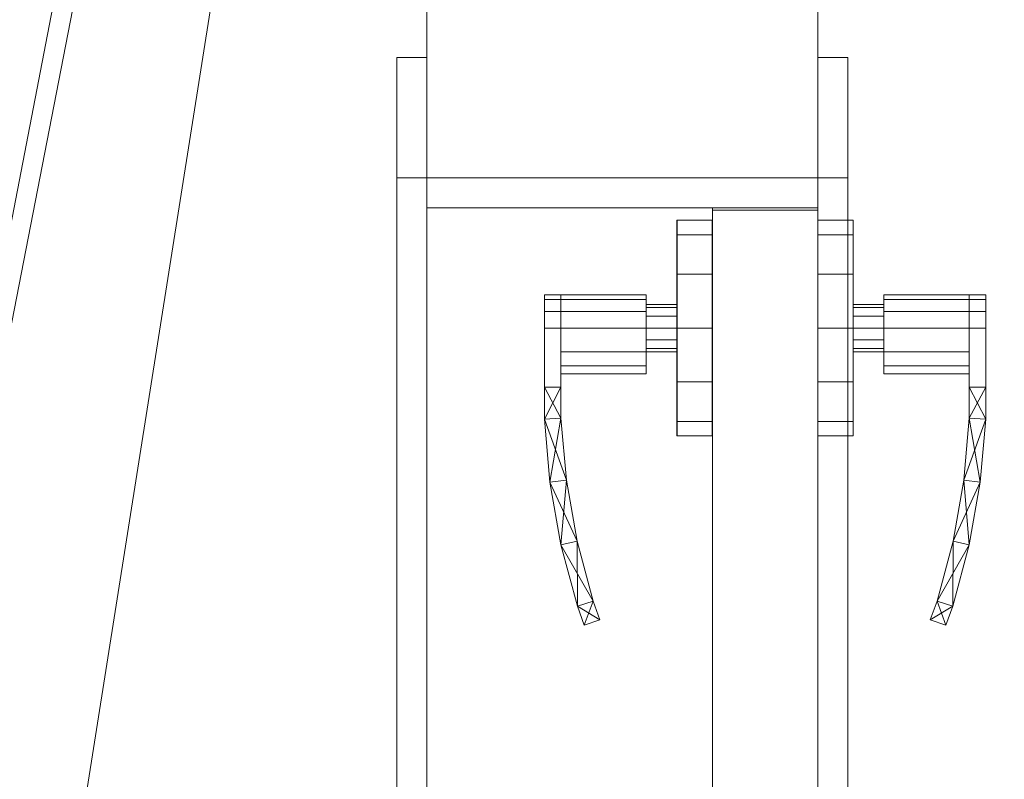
# Model space of a CAD drawing. Header units: inches. Extents: x -263 to 528, y -1 to 602.
# Tile 460 of 656: x 82 to 99, y 491 to 504. Entities that reach past the tile are written whole.
import ezdxf

# ---------------------------------------------------------------- set-up
doc = ezdxf.new("R2010")
doc.units = ezdxf.units.IN
doc.header["$MEASUREMENT"] = 0
for name, color, linetype in [('Doors', 7, 'Continuous'), ('Twindo - Slabs', 7, 'Continuous'), ('Twindo - Walls', 7, 'Continuous')]:
    doc.layers.add(name, color=color, linetype=linetype)
doc.layers.add('Twindo - Walls_Pen_No__3', color=7, linetype='Continuous', lineweight=18, true_color=0x506e96)

# ---------------------------------------------------------------- blocks, each defined once
blk = doc.blocks.new('Slab_D0BD3B49-249D-4DA8-80D4-D821BCE50D6B', base_point=(-249.5, 387))
at = {"layer": 'Twindo - Slabs', "lineweight": 0}
mesh = blk.add_polyface(dxfattribs=at)
corners = [(-192, 387), (-249.5, 387), (-249.5, 387, -6), (-192, 387, -6), (-89.75, 579.5), (-249.5, 579.5), (-192, 134.5), (-132, 134.5), (-132, 124.5), (10, 124.5), (10, 13.75), (161.5, 13.75), (161.5, 6.5), (252, 6.5), (252, 14), (415.5, 14), (415.5, 322.5), (222.5, 322.5), (222.5, 357.5), (-4, 357.5), (-4, 413), (101.5, 413), (101.5, 553.5), (-89.75, 553.5), (-249.5, 579.5, -6), (-192, 134.5, -6), (-89.75, 579.5, -6), (-89.75, 553.5, -6), (101.5, 553.5, -6), (101.5, 413, -6), (-4, 413, -6), (-4, 357.5, -6), (222.5, 357.5, -6), (222.5, 322.5, -6), (415.5, 322.5, -6), (415.5, 14, -6), (252, 14, -6), (252, 6.5, -6), (161.5, 6.5, -6), (161.5, 13.75, -6), (10, 13.75, -6), (10, 124.5, -6), (-132, 124.5, -6), (-132, 134.5, -6)]
mesh.append_faces([[corners[k] for k in face] for face in [(0, 1, 2, 3), (1, 5, 24, 2), (6, 0, 3, 25), (5, 4, 26, 24), (7, 6, 25, 43), (8, 7, 43, 42), (9, 8, 42, 41), (10, 9, 41, 40), (11, 10, 40, 39), (12, 11, 39, 38), (13, 12, 38, 37), (14, 13, 37, 36), (15, 14, 36, 35), (16, 15, 35, 34), (17, 16, 34, 33), (18, 17, 33, 32), (19, 18, 32, 31), (20, 19, 31, 30), (21, 20, 30, 29), (22, 21, 29, 28), (23, 22, 28, 27), (4, 23, 27, 26)]], dxfattribs={"color": 254})
mesh.append_faces([[corners[k] for k in face] for face in [(22, 20, 21), (16, 14, 15)]], dxfattribs={"vtx0": -1, "color": 254})
mesh.append_faces([[corners[k] for k in face] for face in [(28, 30, 27), (34, 36, 33)]], dxfattribs={"vtx0": -1, "vtx1": -1, "color": 254})
mesh.append_faces([[corners[k] for k in face] for face in [(4, 0, 7), (19, 23, 8), (19, 9, 11), (43, 3, 26), (42, 27, 31), (39, 41, 31)]], dxfattribs={"vtx0": -1, "vtx1": -1, "vtx2": -1, "color": 254})
mesh.append_faces([[corners[k] for k in face] for face in [(23, 7, 8), (19, 8, 9), (17, 11, 12), (17, 12, 13), (17, 13, 14), (3, 24, 26), (43, 26, 27), (39, 31, 32), (39, 32, 33)]], dxfattribs={"vtx0": -1, "vtx2": -1, "color": 254})
mesh.append_faces([[corners[k] for k in face] for face in [(29, 30, 28), (35, 36, 34)]], dxfattribs={"vtx1": -1, "color": 254})
mesh.append_faces([[corners[k] for k in face] for face in [(4, 5, 0), (23, 4, 7), (19, 20, 23), (22, 23, 20), (18, 19, 11), (17, 18, 11), (16, 17, 14), (42, 43, 27), (30, 31, 27), (41, 42, 31), (38, 39, 33), (37, 38, 33), (36, 37, 33)]], dxfattribs={"vtx1": -1, "vtx2": -1, "color": 254})
mesh.append_faces([[corners[k] for k in face] for face in [(5, 1, 0), (0, 6, 7), (9, 10, 11), (3, 2, 24), (43, 25, 3), (39, 40, 41)]], dxfattribs={"vtx2": -1, "color": 254})
blk = doc.blocks.new('Slab_C16FED3F-F51D-4887-95C2-45D370958F54', base_point=(-255.75, 595))
at = {"layer": 'Twindo - Slabs', "lineweight": 0}
mesh = blk.add_polyface(dxfattribs=at)
corners = [(95.5, 568, 128), (95.5, 570, 128), (-75.75, 570, 128), (-75.75, 595, 128), (-255.75, 595, 128), (-255.75, 379, 128), (-198, 379, 128), (-198, 134.5, 128), (-136, 134.5, 128), (-136, 110.5, 128), (6.5, 110.5, 128), (6.5, 6.5, 128), (315.5, 6.5, 128), (315.5, 8, 128), (378.5, 8, 128), (378.5, 6.5, 128), (523, 6.5, 128), (523, 132.25, 128), (421.5, 132.25, 128), (421.5, 333, 128), (239, 333, 128), (239, 391.501, 128), (240, 391.501, 128), (240, 457, 128), (237, 457, 128), (237, 568, 128), (201, 127.5, 128), (201, 128.125, 128), (244.5, 128.125, 128), (244.5, 127.5, 128), (244.5, 15, 128), (161.5, 15, 128), (161.5, 146.5, 128), (200.935, 146.5, 128), (200.997, 146.5, 128), (200.997, 128.5, 128), (95.5, 568, 101), (95.5, 570, 101), (-75.75, 570, 101), (-75.75, 595, 101), (-255.75, 595, 101), (-255.75, 379, 101), (-198, 379, 101), (-198, 134.5, 101), (-136, 134.5, 101), (-136, 110.5, 101), (6.5, 110.5, 101), (6.5, 6.5, 101), (315.5, 6.5, 101), (315.5, 8, 101), (378.5, 8, 101), (378.5, 6.5, 101), (523, 6.5, 101), (523, 132.25, 101), (421.5, 132.25, 101), (421.5, 333, 101), (239, 333, 101), (239, 391.501, 101), (240, 391.501, 101), (240, 457, 101), (237, 457, 101), (237, 568, 101), (201, 127.5, 120), (201, 128, 120), (201, 128.125, 120), (244.5, 128.125, 120), (244.5, 128, 120), (244.5, 127.5, 120), (244.5, 127.5, 101), (244.5, 15, 101), (161.5, 15, 101), (161.5, 146.5, 101), (200.935, 146.5, 101), (200.997, 146.5, 101), (200.997, 128.5, 114.5), (201, 127.5, 101)]
mesh.append_faces([[corners[k] for k in face] for face in [(36, 37, 1, 0), (37, 38, 2, 1), (38, 39, 3, 2), (39, 40, 4, 3), (40, 41, 5, 4), (41, 42, 6, 5), (42, 43, 7, 6), (43, 44, 8, 7), (44, 45, 9, 8), (45, 46, 10, 9), (46, 47, 11, 10), (47, 48, 12, 11), (48, 49, 13, 12), (49, 50, 14, 13), (50, 51, 15, 14), (51, 52, 16, 15), (52, 53, 17, 16), (53, 54, 18, 17), (54, 55, 19, 18), (55, 56, 20, 19), (56, 57, 21, 20), (57, 58, 22, 21), (58, 59, 23, 22), (59, 60, 24, 23), (60, 61, 25, 24), (61, 36, 0, 25), (28, 27, 64, 65), (69, 70, 31, 30), (70, 71, 32, 31), (33, 32, 71, 72), (33, 72, 73, 34), (34, 73, 74, 35), (62, 67, 66, 63), (65, 64, 63, 66), (67, 62, 75, 68), (72, 74, 73)]], dxfattribs={"color": 254})
mesh.append_faces([[corners[k] for k in face] for face in [(23, 21, 22), (27, 63, 64), (29, 66, 67), (29, 69, 30), (75, 74, 72), (52, 54, 53)]], dxfattribs={"vtx0": -1, "color": 254})
mesh.append_faces([[corners[k] for k in face] for face in [(16, 18, 15), (59, 57, 60)]], dxfattribs={"vtx0": -1, "vtx1": -1, "color": 254})
mesh.append_faces([[corners[k] for k in face] for face in [(3, 6, 8), (31, 0, 11), (0, 32, 34), (24, 34, 27), (20, 24, 27), (28, 30, 12), (20, 28, 13), (75, 26, 74), (44, 42, 39), (47, 36, 70), (75, 60, 56), (49, 68, 56)]], dxfattribs={"vtx0": -1, "vtx1": -1, "vtx2": -1, "color": 254})
mesh.append_faces([[corners[k] for k in face] for face in [(2, 8, 9), (2, 9, 10), (0, 10, 11), (20, 27, 28), (30, 11, 12), (28, 12, 13), (20, 13, 14), (18, 14, 15), (42, 40, 39), (44, 39, 38), (46, 38, 37), (46, 37, 36), (72, 36, 61), (75, 61, 60), (47, 70, 69), (49, 69, 68), (50, 56, 55), (50, 55, 54)]], dxfattribs={"vtx0": -1, "vtx2": -1, "color": 254})
mesh.append_faces([[corners[k] for k in face] for face in [(17, 18, 16), (58, 57, 59)]], dxfattribs={"vtx1": -1, "color": 254})
mesh.append_faces([[corners[k] for k in face] for face in [(3, 4, 6), (2, 3, 8), (1, 2, 10), (0, 1, 10), (31, 32, 0), (25, 0, 34), (24, 25, 34), (20, 21, 24), (23, 24, 21), (30, 31, 11), (19, 20, 14), (18, 19, 14), (45, 44, 38), (46, 45, 38), (47, 46, 36), (71, 70, 36), (72, 71, 36), (75, 72, 61), (57, 56, 60), (68, 75, 56), (48, 47, 69), (49, 48, 69), (50, 49, 56), (51, 50, 54), (52, 51, 54)]], dxfattribs={"vtx1": -1, "vtx2": -1, "color": 254})
mesh.append_faces([[corners[k] for k in face] for face in [(4, 5, 6), (6, 7, 8), (26, 35, 74), (42, 41, 40), (44, 43, 42)]], dxfattribs={"vtx2": -1, "color": 254})
mesh.append_faces([[corners[k] for k in face] for face in [(27, 26, 62, 63), (29, 28, 65, 66), (29, 67, 68, 69)]], dxfattribs={"vtx3": -1, "color": 254})
blk = doc.blocks.new('Wall_71203EF4-5AD3-472F-A3F7-35D1DBA4F4CC', base_point=(95.5, 395.501))
at = {"layer": 'Twindo - Walls', "lineweight": 0}
mesh = blk.add_polyface(dxfattribs=at)
corners = [(95.5, 471.5, 128), (95.5, 471.5, 224), (95.5, 501.5, 224), (95.5, 501.5, 128), (95.5, 576.5, 128), (95.5, 576.5, 247.5), (95.5, 403.001, 247.5), (95.5, 403.001, 128), (89, 471.5, 128), (89, 471.5, 224), (89, 501.5, 224), (89, 501.5, 128), (89, 576.5, 128), (89, 576.5, 247.5), (89, 403.001, 247.5), (89, 403.001, 128)]
mesh.append_faces([[corners[k] for k in face] for face in [(1, 0, 8, 9), (2, 1, 9, 10), (3, 2, 10, 11), (3, 11, 12, 4), (5, 4, 12, 13), (5, 13, 14, 6), (6, 14, 15, 7), (8, 0, 7, 15)]], dxfattribs={"color": 254})
mesh.append_faces([[corners[k] for k in face] for face in [(4, 2, 3), (15, 9, 8)]], dxfattribs={"vtx0": -1, "color": 254})
mesh.append_faces([[corners[k] for k in face] for face in [(7, 1, 6), (12, 10, 13)]], dxfattribs={"vtx0": -1, "vtx1": -1, "color": 254})
mesh.append_faces([[corners[k] for k in face] for face in [(1, 5, 6), (10, 14, 13)]], dxfattribs={"vtx0": -1, "vtx2": -1, "color": 254})
mesh.append_faces([[corners[k] for k in face] for face in [(0, 1, 7), (11, 10, 12)]], dxfattribs={"vtx1": -1, "color": 254})
mesh.append_faces([[corners[k] for k in face] for face in [(1, 2, 5), (4, 5, 2), (10, 9, 14), (15, 14, 9)]], dxfattribs={"vtx1": -1, "vtx2": -1, "color": 254})
blk = doc.blocks.new('Slab_092C35A8-B736-40A4-87C8-E1895AE3592A', base_point=(-75.75, 448))
at = {"layer": 'Twindo - Slabs', "lineweight": 0}
mesh = blk.add_polyface(dxfattribs=at)
corners = [(-75.75, 448, 254), (-75.75, 448, 247.5), (-15.5, 448, 247.5), (-15.5, 448, 254), (-75.75, 570, 254), (-75.75, 570, 247.5), (95.5, 570, 247.5), (95.5, 395.501, 247.5), (-15.5, 395.501, 247.5), (-15.5, 395.501, 254), (95.5, 395.501, 254), (95.5, 570, 254)]
mesh.append_faces([[corners[k] for k in face] for face in [(0, 1, 2, 3), (4, 5, 1, 0), (3, 2, 8, 9), (11, 6, 5, 4), (10, 7, 6, 11), (9, 8, 7, 10)]], dxfattribs={"color": 254})
mesh.append_faces([[corners[k] for k in face] for face in [(10, 3, 9)]], dxfattribs={"vtx0": -1, "color": 254})
mesh.append_faces([[corners[k] for k in face] for face in [(7, 2, 6), (6, 2, 5), (11, 3, 10)]], dxfattribs={"vtx0": -1, "vtx1": -1, "color": 254})
mesh.append_faces([[corners[k] for k in face] for face in [(11, 4, 3)]], dxfattribs={"vtx1": -1, "vtx2": -1, "color": 254})
mesh.append_faces([[corners[k] for k in face] for face in [(2, 1, 5), (7, 8, 2), (4, 0, 3)]], dxfattribs={"vtx2": -1, "color": 254})
blk = doc.blocks.new('Slab_A3746481-2909-4108-A365-6002FE2AB3C6', base_point=(95.5, 568))
at = {"layer": 'Twindo - Slabs', "lineweight": 0}
mesh = blk.add_polyface(dxfattribs=at)
corners = [(95.5, 568, 254), (95.5, 568, 248), (95.5, 395.501, 248), (95.5, 395.501, 254), (237, 568, 254), (237, 568, 248), (237, 457, 248), (240, 457, 248), (240, 391.501, 248), (239, 391.501, 248), (239, 192.5, 248), (421.5, 192.5, 248), (421.5, 132.25, 248), (523, 132.25, 248), (523, 6.5, 248), (378.5, 6.5, 248), (378.5, 8, 248), (315.5, 8, 248), (315.5, 6.5, 248), (150.5, 6.5, 248), (150.5, 197, 248), (155, 197, 248), (155, 397.501, 248), (113, 397.501, 248), (113, 395.501, 248), (201, 383.001, 248), (170, 383.001, 248), (170, 205.5, 248), (201, 205.5, 248), (378.6, 174.5, 248), (261.6, 174.5, 248), (261.6, 108.5, 248), (342.106, 108.5, 248), (378.6, 144.994, 248), (113, 395.501, 254), (113, 397.501, 254), (155, 397.501, 254), (155, 197, 254), (150.5, 197, 254), (150.5, 6.5, 254), (315.5, 6.5, 254), (315.5, 8, 254), (378.5, 8, 254), (378.5, 6.5, 254), (523, 6.5, 254), (523, 132.25, 254), (421.5, 132.25, 254), (421.5, 192.5, 254), (239, 192.5, 254), (239, 391.501, 254), (240, 391.501, 254), (240, 457, 254), (237, 457, 254), (170, 205.5, 254), (170, 383.001, 254), (201, 383.001, 254), (201, 205.5, 254), (261.6, 108.5, 254), (261.6, 174.5, 254), (378.6, 174.5, 254), (378.6, 144.994, 254), (342.106, 108.5, 254)]
mesh.append_faces([[corners[k] for k in face] for face in [(0, 1, 2, 3), (4, 5, 1, 0), (3, 2, 24, 34), (52, 6, 5, 4), (51, 7, 6, 52), (50, 8, 7, 51), (49, 9, 8, 50), (48, 10, 9, 49), (47, 11, 10, 48), (46, 12, 11, 47), (45, 13, 12, 46), (44, 14, 13, 45), (43, 15, 14, 44), (42, 16, 15, 43), (41, 17, 16, 42), (40, 18, 17, 41), (39, 19, 18, 40), (38, 20, 19, 39), (37, 21, 20, 38), (36, 22, 21, 37), (35, 23, 22, 36), (34, 24, 23, 35), (54, 26, 25, 55), (53, 27, 26, 54), (56, 28, 27, 53), (55, 25, 28, 56), (58, 30, 29, 59), (57, 31, 30, 58), (61, 32, 31, 57), (60, 33, 32, 61), (59, 29, 33, 60)]], dxfattribs={"color": 254})
mesh.append_faces([[corners[k] for k in face] for face in [(14, 12, 13), (51, 49, 50)]], dxfattribs={"vtx0": -1, "color": 254})
mesh.append_faces([[corners[k] for k in face] for face in [(7, 9, 6), (44, 46, 43)]], dxfattribs={"vtx0": -1, "vtx1": -1, "color": 254})
mesh.append_faces([[corners[k] for k in face] for face in [(19, 21, 27), (26, 22, 1), (28, 6, 10), (19, 28, 10), (19, 10, 31), (15, 33, 12), (0, 36, 54), (53, 37, 39), (48, 52, 56), (48, 56, 39), (57, 48, 39), (46, 60, 43)]], dxfattribs={"vtx0": -1, "vtx1": -1, "vtx2": -1, "color": 254})
mesh.append_faces([[corners[k] for k in face] for face in [(23, 2, 1), (26, 21, 22), (19, 27, 28), (25, 1, 5), (28, 5, 6), (17, 31, 32), (16, 32, 33), (29, 10, 11), (33, 11, 12), (0, 34, 35), (0, 35, 36), (53, 36, 37), (0, 54, 55), (52, 55, 56), (57, 39, 40), (57, 40, 41), (61, 41, 42), (48, 58, 59), (60, 42, 43), (46, 59, 60)]], dxfattribs={"vtx0": -1, "vtx2": -1, "color": 254})
mesh.append_faces([[corners[k] for k in face] for face in [(8, 9, 7), (45, 46, 44)]], dxfattribs={"vtx1": -1, "color": 254})
mesh.append_faces([[corners[k] for k in face] for face in [(22, 23, 1), (26, 27, 21), (25, 26, 1), (28, 25, 5), (9, 10, 6), (30, 31, 10), (18, 19, 31), (17, 18, 31), (16, 17, 32), (15, 16, 33), (29, 30, 10), (33, 29, 11), (14, 15, 12), (53, 54, 36), (56, 53, 39), (4, 0, 55), (52, 4, 55), (48, 49, 52), (51, 52, 49), (57, 58, 48), (61, 57, 41), (60, 61, 42), (47, 48, 59), (46, 47, 59)]], dxfattribs={"vtx1": -1, "vtx2": -1, "color": 254})
mesh.append_faces([[corners[k] for k in face] for face in [(23, 24, 2), (19, 20, 21), (0, 3, 34), (37, 38, 39)]], dxfattribs={"vtx2": -1, "color": 254})
blk = doc.blocks.new('Door_911672E4-7106-4039-A848-B43301E638C9')
at = {"layer": 'Twindo - Walls_Pen_No__3', "color": 155, "lineweight": 18, "true_color": 0x506e96}
for p, q in [((93.75, 472, 128), (93.75, 501, 128)), ((93.75, 501, 128), (93.75, 501, 223.5)), ((93.75, 501, 223.5), (93.75, 472, 223.5)), ((95.5, 501, 128), (93.75, 501, 128)), ((95.5, 501, 223.5), (93.75, 501, 223.5)), ((95.5, 472, 128), (95.5, 501, 128)), ((95.5, 501, 128), (95.5, 501, 223.5)), ((95.5, 501, 223.5), (95.5, 472, 223.5))]:
    blk.add_line(p, q, dxfattribs=at)
at = {"layer": 'Doors', "lineweight": 0}
mesh = blk.add_polyface(dxfattribs=at)
corners = [(88.5, 503.5, 128), (89, 503.5, 128), (89, 501.5, 128), (88.5, 501.5, 128), (89, 501.5, 224), (88.5, 501.5, 224), (89, 503.5, 226), (88.5, 503.5, 226)]
mesh.append_faces([[corners[k] for k in face] for face in [(0, 1, 2, 3), (3, 2, 4, 5), (5, 4, 6, 7), (7, 6, 1, 0), (0, 3, 5, 7), (1, 6, 4, 2)]], dxfattribs={"color": 7})
mesh = blk.add_polyface(dxfattribs=at)
corners = [(88.5, 503.5, 226), (89, 503.5, 226), (89, 501.5, 224), (88.5, 501.5, 224), (89, 471.5, 224), (88.5, 471.5, 224), (89, 469.5, 226), (88.5, 469.5, 226)]
mesh.append_faces([[corners[k] for k in face] for face in [(0, 1, 2, 3), (3, 2, 4, 5), (5, 4, 6, 7), (7, 6, 1, 0), (0, 3, 5, 7), (1, 6, 4, 2)]], dxfattribs={"color": 7})
mesh = blk.add_polyface(dxfattribs=at)
corners = [(96, 503.5, 128), (96, 501.5, 128), (95.5, 501.5, 128), (95.5, 503.5, 128), (96, 501.5, 224), (95.5, 501.5, 224), (96, 503.5, 226), (95.5, 503.5, 226)]
mesh.append_faces([[corners[k] for k in face] for face in [(0, 1, 2, 3), (1, 4, 5, 2), (4, 6, 7, 5), (6, 0, 3, 7), (0, 6, 4, 1), (3, 2, 5, 7)]], dxfattribs={"color": 7})
mesh = blk.add_polyface(dxfattribs=at)
corners = [(96, 503.5, 226), (96, 501.5, 224), (95.5, 501.5, 224), (95.5, 503.5, 226), (96, 471.5, 224), (95.5, 471.5, 224), (96, 469.5, 226), (95.5, 469.5, 226)]
mesh.append_faces([[corners[k] for k in face] for face in [(0, 1, 2, 3), (1, 4, 5, 2), (4, 6, 7, 5), (6, 0, 3, 7), (0, 6, 4, 1), (3, 2, 5, 7)]], dxfattribs={"color": 7})
mesh = blk.add_polyface(dxfattribs=at)
corners = [(95.5, 501.5, 128), (95.5, 501, 128), (89, 501, 128), (89, 501.5, 128), (95.5, 501, 223.5), (89, 501, 223.5), (95.5, 501.5, 223.5), (89, 501.5, 223.5)]
mesh.append_faces([[corners[k] for k in face] for face in [(0, 1, 2, 3), (1, 4, 5, 2), (4, 6, 7, 5), (6, 0, 3, 7), (0, 6, 4, 1), (3, 2, 5, 7)]], dxfattribs={"color": 7})
mesh = blk.add_polyface(dxfattribs=at)
corners = [(95.5, 501.5, 224), (95.5, 501.5, 223.5), (89, 501.5, 223.5), (89, 501.5, 224), (95.5, 501, 223.5), (89, 501, 223.5), (95.5, 472, 223.5), (89, 472, 223.5), (95.5, 471.5, 223.5), (89, 471.5, 223.5), (95.5, 471.5, 224), (89, 471.5, 224)]
mesh.append_faces([[corners[k] for k in face] for face in [(0, 1, 2, 3), (1, 4, 5, 2), (4, 6, 7, 5), (6, 8, 9, 7), (8, 10, 11, 9), (10, 0, 3, 11)]], dxfattribs={"color": 7})
mesh.append_faces([[corners[k] for k in face] for face in [(0, 6, 4, 1), (3, 7, 9, 11)]], dxfattribs={"vtx0": -1, "color": 7})
mesh.append_faces([[corners[k] for k in face] for face in [(0, 10, 8, 6), (3, 2, 5, 7)]], dxfattribs={"vtx3": -1, "color": 7})
mesh = blk.add_polyface(dxfattribs=at)
corners = [(95.5, 472, 128), (93.75, 472, 128), (93.75, 501, 128), (95.5, 501, 128), (93.75, 501, 223.5), (95.5, 501, 223.5), (93.75, 472, 223.5), (95.5, 472, 223.5), (95.5, 472.039, 128.039), (93.75, 472.039, 128.039), (93.75, 472.039, 223.461), (95.5, 472.039, 223.461), (93.75, 500.961, 223.461), (95.5, 500.961, 223.461), (93.75, 500.961, 128.039), (95.5, 500.961, 128.039)]
mesh.append_faces([[corners[k] for k in face] for face in [(0, 1, 2, 3), (3, 2, 4, 5), (5, 4, 6, 7), (7, 6, 1, 0), (8, 9, 10, 11), (11, 10, 12, 13), (13, 12, 14, 15), (15, 14, 9, 8)]], dxfattribs={"color": 7})
mesh.append_faces([[corners[k] for k in face] for face in [(0, 8, 7), (7, 11, 5), (6, 10, 1), (1, 9, 2)]], dxfattribs={"vtx0": -1, "vtx1": -1, "color": 7})
mesh.append_faces([[corners[k] for k in face] for face in [(13, 3, 5), (3, 15, 8), (7, 8, 11), (14, 4, 2), (4, 12, 10), (1, 10, 9)]], dxfattribs={"vtx0": -1, "vtx2": -1, "color": 7})
mesh.append_faces([[corners[k] for k in face] for face in [(13, 15, 3), (11, 13, 5), (0, 3, 8), (14, 12, 4), (9, 14, 2), (6, 4, 10)]], dxfattribs={"vtx1": -1, "vtx2": -1, "color": 7})
mesh = blk.add_polyface(dxfattribs=at)
corners = [(93.75, 500.961, 128.039), (93.75, 472.039, 128.039), (93.75, 472.039, 223.461), (93.75, 500.961, 223.461), (95.5, 472.039, 128.039), (95.5, 500.961, 128.039), (95.5, 472.039, 223.461), (95.5, 500.961, 223.461)]
mesh.append_faces([[corners[k] for k in face] for face in [(0, 1, 2, 3), (4, 1, 0, 5), (1, 4, 6, 2), (2, 6, 7, 3), (5, 0, 3, 7), (4, 5, 7, 6)]], dxfattribs={"color": 7})
mesh = blk.add_polyface(dxfattribs=at)
corners = [(93.159, 497.449, 164.896), (93.159, 497.209, 164), (93.163, 497.209, 164), (93.163, 497.449, 164.896), (93.159, 498.104, 165.551), (93.163, 498.104, 165.551), (93.159, 499, 165.791), (93.163, 499, 165.791), (93.159, 499.896, 165.551), (93.163, 499.896, 165.551), (93.159, 500.551, 164.896), (93.163, 500.551, 164.896), (93.159, 500.791, 164), (93.163, 500.791, 164), (93.159, 500.551, 163.104), (93.163, 500.551, 163.104), (93.159, 499.896, 162.449), (93.163, 499.896, 162.449), (93.159, 499, 162.209), (93.163, 499, 162.209), (93.159, 498.104, 162.449), (93.163, 498.104, 162.449), (93.159, 497.449, 163.104), (93.163, 497.449, 163.104), (93.746, 497.209, 164), (93.746, 497.449, 164.896), (93.746, 498.104, 165.551), (93.746, 499, 165.791), (93.746, 499.896, 165.551), (93.746, 500.551, 164.896), (93.746, 500.791, 164), (93.746, 500.551, 163.104), (93.746, 499.896, 162.449), (93.746, 499, 162.209), (93.746, 498.104, 162.449), (93.746, 497.449, 163.104), (93.75, 497.209, 164), (93.75, 497.449, 164.896), (93.75, 498.104, 165.551), (93.75, 499, 165.791), (93.75, 499.896, 165.551), (93.75, 500.551, 164.896), (93.75, 500.791, 164), (93.75, 500.551, 163.104), (93.75, 499.896, 162.449), (93.75, 499, 162.209), (93.75, 498.104, 162.449), (93.75, 497.449, 163.104)]
mesh.append_faces([[corners[k] for k in face] for face in [(0, 1, 2, 3), (4, 0, 3, 5), (6, 4, 5, 7), (8, 6, 7, 9), (10, 8, 9, 11), (12, 10, 11, 13), (14, 12, 13, 15), (16, 14, 15, 17), (18, 16, 17, 19), (20, 18, 19, 21), (22, 20, 21, 23), (1, 22, 23, 2), (3, 2, 24, 25), (5, 3, 25, 26), (7, 5, 26, 27), (9, 7, 27, 28), (11, 9, 28, 29), (13, 11, 29, 30), (15, 13, 30, 31), (17, 15, 31, 32), (19, 17, 32, 33), (21, 19, 33, 34), (23, 21, 34, 35), (2, 23, 35, 24), (25, 24, 36, 37), (26, 25, 37, 38), (27, 26, 38, 39), (28, 27, 39, 40), (29, 28, 40, 41), (30, 29, 41, 42), (31, 30, 42, 43), (32, 31, 43, 44), (33, 32, 44, 45), (34, 33, 45, 46), (35, 34, 46, 47), (24, 35, 47, 36)]], dxfattribs={"color": 252})
mesh.append_faces([[corners[k] for k in face] for face in [(1, 18, 20, 22)]], dxfattribs={"vtx0": -1, "color": 252})
mesh.append_faces([[corners[k] for k in face] for face in [(1, 6, 8, 10), (1, 10, 12, 14), (1, 14, 16, 18)]], dxfattribs={"vtx0": -1, "vtx3": -1, "color": 252})
mesh.append_faces([[corners[k] for k in face] for face in [(1, 0, 4, 6)]], dxfattribs={"vtx3": -1, "color": 252})
mesh = blk.add_polyface(dxfattribs=at)
corners = [(96.091, 497.449, 164.896), (96.087, 497.449, 164.896), (96.087, 497.209, 164), (96.091, 497.209, 164), (96.091, 498.104, 165.551), (96.087, 498.104, 165.551), (96.091, 499, 165.791), (96.087, 499, 165.791), (96.091, 499.896, 165.551), (96.087, 499.896, 165.551), (96.091, 500.551, 164.896), (96.087, 500.551, 164.896), (96.091, 500.791, 164), (96.087, 500.791, 164), (96.091, 500.551, 163.104), (96.087, 500.551, 163.104), (96.091, 499.896, 162.449), (96.087, 499.896, 162.449), (96.091, 499, 162.209), (96.087, 499, 162.209), (96.091, 498.104, 162.449), (96.087, 498.104, 162.449), (96.091, 497.449, 163.104), (96.087, 497.449, 163.104), (95.504, 497.449, 164.896), (95.504, 497.209, 164), (95.504, 498.104, 165.551), (95.504, 499, 165.791), (95.504, 499.896, 165.551), (95.504, 500.551, 164.896), (95.504, 500.791, 164), (95.504, 500.551, 163.104), (95.504, 499.896, 162.449), (95.504, 499, 162.209), (95.504, 498.104, 162.449), (95.504, 497.449, 163.104), (95.5, 497.449, 164.896), (95.5, 497.209, 164), (95.5, 498.104, 165.551), (95.5, 499, 165.791), (95.5, 499.896, 165.551), (95.5, 500.551, 164.896), (95.5, 500.791, 164), (95.5, 500.551, 163.104), (95.5, 499.896, 162.449), (95.5, 499, 162.209), (95.5, 498.104, 162.449), (95.5, 497.449, 163.104)]
mesh.append_faces([[corners[k] for k in face] for face in [(0, 1, 2, 3), (4, 5, 1, 0), (6, 7, 5, 4), (8, 9, 7, 6), (10, 11, 9, 8), (12, 13, 11, 10), (14, 15, 13, 12), (16, 17, 15, 14), (18, 19, 17, 16), (20, 21, 19, 18), (22, 23, 21, 20), (3, 2, 23, 22), (1, 24, 25, 2), (5, 26, 24, 1), (7, 27, 26, 5), (9, 28, 27, 7), (11, 29, 28, 9), (13, 30, 29, 11), (15, 31, 30, 13), (17, 32, 31, 15), (19, 33, 32, 17), (21, 34, 33, 19), (23, 35, 34, 21), (2, 25, 35, 23), (24, 36, 37, 25), (26, 38, 36, 24), (27, 39, 38, 26), (28, 40, 39, 27), (29, 41, 40, 28), (30, 42, 41, 29), (31, 43, 42, 30), (32, 44, 43, 31), (33, 45, 44, 32), (34, 46, 45, 33), (35, 47, 46, 34), (25, 37, 47, 35)]], dxfattribs={"color": 252})
mesh.append_faces([[corners[k] for k in face] for face in [(3, 6, 4, 0)]], dxfattribs={"vtx0": -1, "color": 252})
mesh.append_faces([[corners[k] for k in face] for face in [(3, 18, 16, 14), (3, 14, 12, 10), (3, 10, 8, 6)]], dxfattribs={"vtx0": -1, "vtx3": -1, "color": 252})
mesh.append_faces([[corners[k] for k in face] for face in [(3, 22, 20, 18)]], dxfattribs={"vtx3": -1, "color": 252})
mesh = blk.add_polyface(dxfattribs=at)
corners = [(91.23, 499, 164.551), (91.23, 499.276, 164.477), (90.955, 499.276, 164.477), (90.955, 499, 164.551), (91.23, 499.477, 164.276), (90.955, 499.477, 164.276), (91.23, 499.551, 164), (90.955, 499.551, 164), (91.23, 499.477, 163.724), (90.955, 499.477, 163.724), (91.23, 499.276, 163.523), (90.955, 499.276, 163.523), (91.23, 499, 163.449), (90.955, 499, 163.449), (91.23, 498.016, 163.449), (90.955, 498.016, 163.449), (91.23, 498.016, 164.551), (90.955, 498.016, 164.551), (91.23, 498.016, 163.449), (91.23, 497.5, 163.48), (90.955, 497.488, 163.48), (90.955, 498.016, 163.449), (91.32, 496.473, 163.542), (91.047, 496.437, 163.542), (91.499, 495.457, 163.603), (91.23, 495.397, 163.603), (91.766, 494.461, 163.665), (91.503, 494.378, 163.665), (91.879, 494.151, 163.685), (91.619, 494.061, 163.685), (91.879, 494.151, 164.315), (91.619, 494.061, 164.315), (91.766, 494.461, 164.335), (91.503, 494.378, 164.335), (91.499, 495.457, 164.397), (91.23, 495.397, 164.397), (91.32, 496.473, 164.458), (91.047, 496.437, 164.458), (91.23, 497.5, 164.52), (90.955, 497.488, 164.52), (91.23, 498.016, 164.551), (90.955, 498.016, 164.551)]
mesh.append_faces([[corners[k] for k in face] for face in [(0, 1, 2, 3), (1, 4, 5, 2), (4, 6, 7, 5), (6, 8, 9, 7), (8, 10, 11, 9), (10, 12, 13, 11), (12, 14, 15, 13), (14, 16, 17, 15), (16, 0, 3, 17), (18, 19, 20), (18, 20, 21), (19, 22, 23), (19, 23, 20), (22, 24, 25), (22, 25, 23), (24, 26, 27), (24, 27, 25), (26, 28, 29), (26, 29, 27), (28, 30, 31, 29), (30, 32, 33), (30, 33, 31), (32, 34, 35), (32, 35, 33), (34, 36, 37), (34, 37, 35), (36, 38, 39), (36, 39, 37), (38, 40, 41), (38, 41, 39), (40, 18, 21, 41), (18, 40, 38, 19), (19, 38, 36, 22), (22, 36, 34, 24), (24, 34, 32, 26), (26, 32, 30, 28), (21, 20, 39, 41), (20, 23, 37, 39), (23, 25, 35, 37), (25, 27, 33, 35), (27, 29, 31, 33)]], dxfattribs={"color": 252})
mesh.append_faces([[corners[k] for k in face] for face in [(0, 4, 1), (3, 15, 17)]], dxfattribs={"vtx0": -1, "color": 252})
mesh.append_faces([[corners[k] for k in face] for face in [(0, 12, 10, 8), (0, 8, 6, 4), (3, 7, 9, 11), (3, 11, 13, 15)]], dxfattribs={"vtx0": -1, "vtx3": -1, "color": 252})
mesh.append_faces([[corners[k] for k in face] for face in [(0, 16, 14, 12), (3, 2, 5, 7)]], dxfattribs={"vtx3": -1, "color": 252})
mesh = blk.add_polyface(dxfattribs=at)
corners = [(93.159, 499.197, 163.659), (93.159, 499.341, 163.803), (93.159, 499.394, 164), (93.159, 499.341, 164.197), (93.159, 499.197, 164.341), (93.159, 499, 164.394), (93.159, 498.803, 164.341), (93.159, 498.659, 164.197), (93.159, 498.606, 164), (93.159, 498.659, 163.803), (93.159, 498.803, 163.659), (93.159, 499, 163.606), (92.648, 499.197, 163.659), (92.648, 499, 163.606), (92.648, 498.803, 163.659), (92.648, 498.659, 163.803), (92.648, 498.606, 164), (92.648, 498.659, 164.197), (92.648, 498.803, 164.341), (92.648, 499, 164.394), (92.648, 499.197, 164.341), (92.648, 499.341, 164.197), (92.648, 499.394, 164), (92.648, 499.341, 163.803), (92.648, 499, 164.551), (92.648, 499.276, 164.477), (91.23, 499.276, 164.477), (91.23, 499, 164.551), (92.648, 499.477, 164.276), (91.23, 499.477, 164.276), (92.648, 499.551, 164), (91.23, 499.551, 164), (92.648, 499.477, 163.724), (91.23, 499.477, 163.724), (92.648, 499.276, 163.523), (91.23, 499.276, 163.523), (92.648, 499, 163.449), (91.23, 499, 163.449), (92.648, 498.606, 163.528), (91.23, 498.606, 163.528), (92.648, 498.374, 163.646), (91.23, 498.374, 163.646), (92.648, 498.237, 163.869), (91.23, 498.237, 163.869), (92.648, 498.237, 164.131), (91.23, 498.237, 164.131), (92.648, 498.374, 164.354), (91.23, 498.374, 164.354), (92.648, 498.606, 164.472), (91.23, 498.606, 164.472)]
mesh.append_faces([[corners[k] for k in face] for face in [(0, 11, 13, 12), (11, 10, 14, 13), (10, 9, 15, 14), (9, 8, 16, 15), (8, 7, 17, 16), (7, 6, 18, 17), (6, 5, 19, 18), (5, 4, 20, 19), (4, 3, 21, 20), (3, 2, 22, 21), (2, 1, 23, 22), (1, 0, 12, 23), (24, 25, 26, 27), (25, 28, 29, 26), (28, 30, 31, 29), (30, 32, 33, 31), (32, 34, 35, 33), (34, 36, 37, 35), (36, 38, 39, 37), (38, 40, 41, 39), (40, 42, 43, 41), (42, 44, 45, 43), (44, 46, 47, 45), (46, 48, 49, 47), (48, 24, 27, 49)]], dxfattribs={"color": 252})
mesh.append_faces([[corners[k] for k in face] for face in [(0, 9, 10, 11), (12, 21, 22, 23), (24, 28, 25), (27, 47, 49)]], dxfattribs={"vtx0": -1, "color": 252})
mesh.append_faces([[corners[k] for k in face] for face in [(0, 3, 4, 5), (0, 5, 6, 7), (0, 7, 8, 9), (12, 15, 16, 17), (12, 17, 18, 19), (12, 19, 20, 21), (24, 44, 42, 40), (24, 40, 38, 36), (24, 36, 34, 32), (24, 32, 30, 28), (27, 31, 33, 35), (27, 35, 37, 39), (27, 39, 41, 43), (27, 43, 45, 47)]], dxfattribs={"vtx0": -1, "vtx3": -1, "color": 252})
mesh.append_faces([[corners[k] for k in face] for face in [(0, 1, 2, 3), (12, 13, 14, 15), (24, 48, 46, 44), (27, 26, 29, 31)]], dxfattribs={"vtx3": -1, "color": 252})
mesh = blk.add_polyface(dxfattribs=at)
corners = [(96.091, 499.197, 163.659), (96.091, 499, 163.606), (96.091, 498.803, 163.659), (96.091, 498.659, 163.803), (96.091, 498.606, 164), (96.091, 498.659, 164.197), (96.091, 498.803, 164.341), (96.091, 499, 164.394), (96.091, 499.197, 164.341), (96.091, 499.341, 164.197), (96.091, 499.394, 164), (96.091, 499.341, 163.803), (96.602, 499.197, 163.659), (96.602, 499.341, 163.803), (96.602, 499.394, 164), (96.602, 499.341, 164.197), (96.602, 499.197, 164.341), (96.602, 499, 164.394), (96.602, 498.803, 164.341), (96.602, 498.659, 164.197), (96.602, 498.606, 164), (96.602, 498.659, 163.803), (96.602, 498.803, 163.659), (96.602, 499, 163.606), (96.602, 499, 164.551), (98.02, 499, 164.551), (98.02, 499.276, 164.477), (96.602, 499.276, 164.477), (98.02, 499.477, 164.276), (96.602, 499.477, 164.276), (98.02, 499.551, 164), (96.602, 499.551, 164), (98.02, 499.477, 163.724), (96.602, 499.477, 163.724), (98.02, 499.276, 163.523), (96.602, 499.276, 163.523), (98.02, 499, 163.449), (96.602, 499, 163.449), (98.02, 498.606, 163.528), (96.602, 498.606, 163.528), (98.02, 498.374, 163.646), (96.602, 498.374, 163.646), (98.02, 498.237, 163.869), (96.602, 498.237, 163.869), (98.02, 498.237, 164.131), (96.602, 498.237, 164.131), (98.02, 498.374, 164.354), (96.602, 498.374, 164.354), (98.02, 498.606, 164.472), (96.602, 498.606, 164.472)]
mesh.append_faces([[corners[k] for k in face] for face in [(0, 12, 23, 1), (1, 23, 22, 2), (2, 22, 21, 3), (3, 21, 20, 4), (4, 20, 19, 5), (5, 19, 18, 6), (6, 18, 17, 7), (7, 17, 16, 8), (8, 16, 15, 9), (9, 15, 14, 10), (10, 14, 13, 11), (11, 13, 12, 0), (24, 25, 26, 27), (27, 26, 28, 29), (29, 28, 30, 31), (31, 30, 32, 33), (33, 32, 34, 35), (35, 34, 36, 37), (37, 36, 38, 39), (39, 38, 40, 41), (41, 40, 42, 43), (43, 42, 44, 45), (45, 44, 46, 47), (47, 46, 48, 49), (49, 48, 25, 24)]], dxfattribs={"color": 252})
mesh.append_faces([[corners[k] for k in face] for face in [(0, 9, 10, 11), (12, 21, 22, 23), (24, 47, 49), (25, 28, 26)]], dxfattribs={"vtx0": -1, "color": 252})
mesh.append_faces([[corners[k] for k in face] for face in [(0, 3, 4, 5), (0, 5, 6, 7), (0, 7, 8, 9), (12, 15, 16, 17), (12, 17, 18, 19), (12, 19, 20, 21), (24, 31, 33, 35), (24, 35, 37, 39), (24, 39, 41, 43), (24, 43, 45, 47), (25, 44, 42, 40), (25, 40, 38, 36), (25, 36, 34, 32), (25, 32, 30, 28)]], dxfattribs={"vtx0": -1, "vtx3": -1, "color": 252})
mesh.append_faces([[corners[k] for k in face] for face in [(0, 1, 2, 3), (12, 13, 14, 15), (24, 27, 29, 31), (25, 48, 46, 44)]], dxfattribs={"vtx3": -1, "color": 252})
mesh = blk.add_polyface(dxfattribs=at)
corners = [(98.02, 499, 164.551), (98.295, 499, 164.551), (98.295, 499.276, 164.477), (98.02, 499.276, 164.477), (98.295, 499.477, 164.276), (98.02, 499.477, 164.276), (98.295, 499.551, 164), (98.02, 499.551, 164), (98.295, 499.477, 163.724), (98.02, 499.477, 163.724), (98.295, 499.276, 163.523), (98.02, 499.276, 163.523), (98.295, 499, 163.449), (98.02, 499, 163.449), (98.295, 498.016, 163.449), (98.02, 498.016, 163.449), (98.295, 498.016, 164.551), (98.02, 498.016, 164.551), (98.02, 498.016, 163.449), (98.295, 497.488, 163.48), (98.02, 497.5, 163.48), (98.295, 498.016, 163.449), (98.203, 496.437, 163.542), (97.93, 496.473, 163.542), (98.02, 495.397, 163.603), (97.751, 495.457, 163.603), (97.747, 494.378, 163.665), (97.484, 494.461, 163.665), (97.631, 494.061, 163.685), (97.371, 494.151, 163.685), (97.631, 494.061, 164.315), (97.371, 494.151, 164.315), (97.747, 494.378, 164.335), (97.484, 494.461, 164.335), (98.02, 495.397, 164.397), (97.751, 495.457, 164.397), (98.203, 496.437, 164.458), (97.93, 496.473, 164.458), (98.295, 497.488, 164.52), (98.02, 497.5, 164.52), (98.295, 498.016, 164.551), (98.02, 498.016, 164.551)]
mesh.append_faces([[corners[k] for k in face] for face in [(0, 1, 2, 3), (3, 2, 4, 5), (5, 4, 6, 7), (7, 6, 8, 9), (9, 8, 10, 11), (11, 10, 12, 13), (13, 12, 14, 15), (15, 14, 16, 17), (17, 16, 1, 0), (18, 19, 20), (18, 21, 19), (20, 22, 23), (20, 19, 22), (23, 24, 25), (23, 22, 24), (25, 26, 27), (25, 24, 26), (27, 28, 29), (27, 26, 28), (29, 28, 30, 31), (31, 32, 33), (31, 30, 32), (33, 34, 35), (33, 32, 34), (35, 36, 37), (35, 34, 36), (37, 38, 39), (37, 36, 38), (39, 40, 41), (39, 38, 40), (41, 40, 21, 18), (18, 20, 39, 41), (20, 23, 37, 39), (23, 25, 35, 37), (25, 27, 33, 35), (27, 29, 31, 33), (21, 40, 38, 19), (19, 38, 36, 22), (22, 36, 34, 24), (24, 34, 32, 26), (26, 32, 30, 28)]], dxfattribs={"color": 252})
mesh.append_faces([[corners[k] for k in face] for face in [(0, 15, 17), (1, 4, 2)]], dxfattribs={"vtx0": -1, "color": 252})
mesh.append_faces([[corners[k] for k in face] for face in [(0, 7, 9, 11), (0, 11, 13, 15), (1, 12, 10, 8), (1, 8, 6, 4)]], dxfattribs={"vtx0": -1, "vtx3": -1, "color": 252})
mesh.append_faces([[corners[k] for k in face] for face in [(0, 3, 5, 7), (1, 16, 14, 12)]], dxfattribs={"vtx3": -1, "color": 252})

msp = doc.modelspace()

# ---------------------------------------------------------------- block references
at = {"layer": 'Doors', "color": 5, "linetype": 'Continuous', "lineweight": 18}
msp.add_blockref('Door_911672E4-7106-4039-A848-B43301E638C9', (0, 0), dxfattribs=at)
at = {"layer": 'Twindo - Slabs', "color": 251, "linetype": 'Continuous', "lineweight": 18, "true_color": 0x4a4a4a}
for name, p in [('Slab_C16FED3F-F51D-4887-95C2-45D370958F54', (-255.75, 595)), ('Slab_D0BD3B49-249D-4DA8-80D4-D821BCE50D6B', (-249.5, 387)), ('Slab_092C35A8-B736-40A4-87C8-E1895AE3592A', (-75.75, 448)), ('Slab_A3746481-2909-4108-A365-6002FE2AB3C6', (95.5, 568))]:
    msp.add_blockref(name, p, dxfattribs=at)
at = {"layer": 'Twindo - Walls', "color": 7, "lineweight": 35}
msp.add_blockref('Wall_71203EF4-5AD3-472F-A3F7-35D1DBA4F4CC', (95.5, 395.501), dxfattribs=at)

doc.saveas('drawing.dxf')
